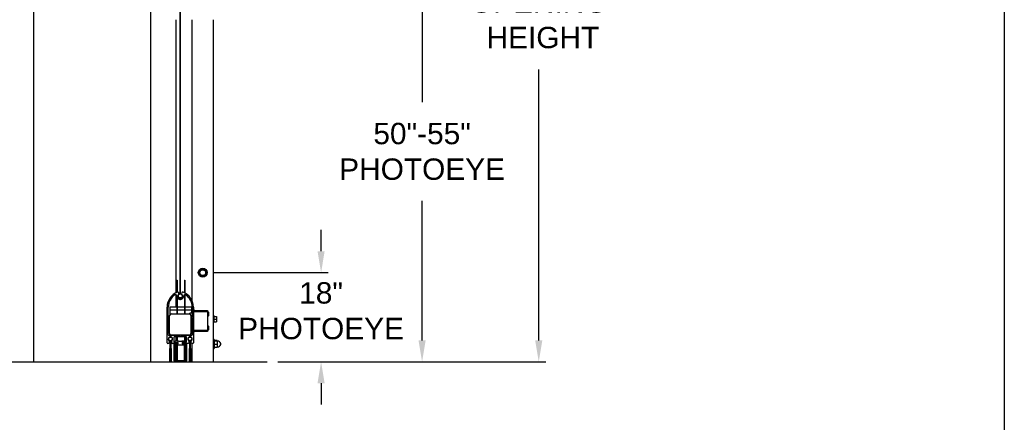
# Model space of a CAD drawing. Header units: inches. Extents: x 170 to 312, y 215 to 248.
# Tile 347 of 387: x 283.39 to 287.71, y 220.15 to 221.92. Entities that reach past the tile are written whole.
import ezdxf

# ---------------------------------------------------------------- set-up
doc = ezdxf.new("R2010")
doc.units = ezdxf.units.IN
doc.header["$LTSCALE"] = 0.25
doc.header["$MEASUREMENT"] = 0
doc.layers.add('ANNOTATIONS', color=1, linetype='Continuous')
doc.layers.add('STANDARD MOTOR RH', color=7, linetype='Continuous')
doc.styles.add('ARIAL', font='arial.ttf', dxfattribs={"height": 0.09375})
doc.dimstyles.new('STANDARD$0', dxfattribs={"dimtxt": 0.09375, "dimasz": 0.09375, "dimexe": 0.03125, "dimexo": 0.046875, "dimgap": 0.09, "dimtad": 0, "dimtih": 1, "dimtoh": 1, "dimdec": 4, "dimzin": 0, "dimdsep": 46, "dimtxsty": 'ARIAL', "dimcen": 0.09, "dimadec": 0, "dimazin": 0, "dimtfac": 1, "dimtdec": 4, "dimtofl": 0, "dimtmove": 0, "dimatfit": 1, "dimfxl": 1, "dimtolj": 1, "dimtzin": 0, "dimarcsym": 0})

# ---------------------------------------------------------------- blocks, each defined once
blk = doc.blocks.new('*D118')
at = {"layer": 'ANNOTATIONS', "color": 0, "lineweight": -2, "transparency": 16777216}
for p, q in [((284.7128, 220.9), (284.7128, 220.9938)), ((284.2403, 220.8063), (284.744, 220.8063)), ((284.5225, 220.4151), (284.744, 220.4151)), ((284.7128, 220.3214), (284.7128, 220.2276))]:
    blk.add_line(p, q, dxfattribs=at)
at = {"layer": 'ANNOTATIONS', "color": 0, "transparency": 16777216}
for points in [[(284.6972, 220.9), (284.7284, 220.9), (284.7128, 220.8063)], [(284.6972, 220.3214), (284.7284, 220.3214), (284.7128, 220.4151)]]:
    blk.add_solid(points, dxfattribs=at)
at = {"layer": 'defpoints', "color": 0, "transparency": 16777216}
for p in [(284.1934, 220.8063), (284.7128, 220.8063), (284.4756, 220.4151)]:
    blk.add_point(p, dxfattribs=at)
at = {"layer": 'ANNOTATIONS', "color": 0, "transparency": 16777216, "insert": (284.7128, 220.6387), "char_height": 0.09375, "attachment_point": 5, "style": 'ARIAL'}
blk.add_mtext('\\A1;18"\\PPHOTOEYE', dxfattribs=at)
blk = doc.blocks.new('*D119')
at = {"layer": 'ANNOTATIONS', "color": 0, "lineweight": -2, "transparency": 16777216}
for p, q in [((284.2403, 222.2456), (285.1874, 222.2456)), ((285.1562, 222.1518), (285.1562, 221.5545)), ((285.1562, 220.5089), (285.1562, 221.1208)), ((284.5225, 220.4151), (285.1874, 220.4151))]:
    blk.add_line(p, q, dxfattribs=at)
at = {"layer": 'ANNOTATIONS', "color": 0, "transparency": 16777216}
for points in [[(285.1406, 222.1518), (285.1718, 222.1518), (285.1562, 222.2456)], [(285.1406, 220.5089), (285.1718, 220.5089), (285.1562, 220.4151)]]:
    blk.add_solid(points, dxfattribs=at)
at = {"layer": 'defpoints', "color": 0, "transparency": 16777216}
for p in [(284.1934, 222.2456), (285.1562, 222.2456), (284.4756, 220.4151)]:
    blk.add_point(p, dxfattribs=at)
at = {"layer": 'ANNOTATIONS', "color": 0, "transparency": 16777216, "insert": (285.1562, 221.3377), "char_height": 0.09375, "attachment_point": 5, "style": 'ARIAL'}
blk.add_mtext('\\A1;50"-55"\\PPHOTOEYE', dxfattribs=at)
blk = doc.blocks.new('*D117')
at = {"layer": 'ANNOTATIONS', "color": 0, "lineweight": -2, "transparency": 16777216}
for p, q in [((284.0591, 223.4151), (285.6996, 223.4151)), ((285.6683, 223.3214), (285.6683, 222.1325)), ((285.6683, 220.5089), (285.6683, 221.6977)), ((284.5693, 220.4151), (285.6996, 220.4151))]:
    blk.add_line(p, q, dxfattribs=at)
at = {"layer": 'ANNOTATIONS', "color": 0, "transparency": 16777216}
for points in [[(285.6527, 223.3214), (285.684, 223.3214), (285.6683, 223.4151)], [(285.6527, 220.5089), (285.684, 220.5089), (285.6683, 220.4151)]]:
    blk.add_solid(points, dxfattribs=at)
at = {"layer": 'defpoints', "color": 0, "transparency": 16777216}
for p in [(284.0122, 223.4151), (285.6683, 223.4151), (284.5225, 220.4151)]:
    blk.add_point(p, dxfattribs=at)
at = {"layer": 'ANNOTATIONS', "color": 0, "transparency": 16777216, "insert": (285.6683, 221.9151), "char_height": 0.09375, "attachment_point": 5, "style": 'ARIAL'}
blk.add_mtext('\\A1;OPENING\\P HEIGHT', dxfattribs=at)

msp = doc.modelspace()

# ---------------------------------------------------------------- hatches: boundary and pattern name
at = {"layer": 'STANDARD MOTOR RH'}
h = msp.add_hatch(dxfattribs=at)
h.set_pattern_fill('ANSI37', color=256, style=0)
h.set_pattern_definition([(45, (278.11682, 211.81898), (-0.0883883, 0.0883883), []), (135, (278.11682, 211.81898), (-0.0883883, -0.0883883), [])])
edge = h.paths.add_edge_path(flags=0)
edge.add_line((284.13973, 220.47351), (284.13869, 220.47531))
edge.add_line((284.13869, 220.47531), (284.13869, 220.50656))
edge.add_arc((284.13743, 220.51571), 0.00923, 277.81645, 622.18355)
edge.add_line((284.13618, 220.50656), (284.13618, 220.47531))
edge.add_line((284.13618, 220.47531), (284.13513, 220.47351))
edge.add_arc((284.1362, 220.4729), 0.00123, 150, 180)
edge.add_line((284.13497, 220.4729), (284.13497, 220.39695))
edge.add_line((284.13497, 220.39695), (284.1362, 220.39695))
edge.add_line((284.1362, 220.39695), (284.1362, 220.4729))
edge.add_line((284.1362, 220.4729), (284.13724, 220.4747))
edge.add_arc((284.13618, 220.47531), 0.00123, 330, 360)
edge.add_line((284.13741, 220.47531), (284.13741, 220.50656))
edge.add_arc((284.13618, 220.50656), 0.00123, 0, 82.18355)
edge.add_arc((284.13743, 220.51571), 0.008, -82.18355, 262.18355, ccw=False)
edge.add_arc((284.13869, 220.50656), 0.00123, 97.81645, 180)
edge.add_line((284.13745, 220.50656), (284.13745, 220.47531))
edge.add_arc((284.13869, 220.47531), 0.00123, 180, 210)
edge.add_line((284.13762, 220.4747), (284.13866, 220.4729))
edge.add_line((284.13866, 220.4729), (284.13866, 220.39695))
edge.add_line((284.13866, 220.39695), (284.13989, 220.39695))
edge.add_line((284.13989, 220.39695), (284.13989, 220.4729))
edge.add_arc((284.13866, 220.4729), 0.00123, 0, 30)

# ---------------------------------------------------------------- linework, layer by layer
at = {"layer": 'defpoints'}
msp.add_lwpolyline([(287.7119, 214.75854), (268.24203, 214.75854), (268.24203, 227.49365), (287.7119, 227.49365)], close=True, dxfattribs=at)
at = {"layer": 'STANDARD MOTOR RH'}
for p, q in [((283.44969, 226.02602), (283.44969, 220.41511)), ((283.96532, 220.41511), (283.96532, 226.02602)), ((284.09333, 224.35386), (284.09333, 220.71315)), ((284.09579, 220.71315), (284.09579, 224.35386)), ((284.07469, 221.91511), (284.07469, 220.7169)), ((284.14657, 220.68274), (284.14657, 221.91511)), ((284.24032, 220.41511), (284.24032, 221.91511)), ((284.07949, 220.77389), (284.08137, 220.77389)), ((284.07949, 220.77389), (284.07949, 220.7191)), ((284.08137, 220.75827), (284.07949, 220.75827)), ((284.08137, 220.77389), (284.08137, 220.71984)), ((284.09308, 220.75027), (284.09308, 220.71337)), ((284.09333, 220.75027), (284.09308, 220.75027)), ((284.09603, 220.75027), (284.09579, 220.75027)), ((284.09603, 220.71337), (284.09603, 220.75027)), ((284.11274, 220.77389), (284.11462, 220.77389)), ((284.11274, 220.77389), (284.11274, 220.71772)), ((284.11462, 220.75827), (284.11274, 220.75827)), ((284.11462, 220.77389), (284.11462, 220.7168)), ((284.07469, 220.71006), (284.07469, 220.65671)), ((284.07949, 220.70087), (284.07949, 220.62546)), ((284.08137, 220.69623), (284.08137, 220.62546)), ((284.09333, 220.71324), (284.09579, 220.71324)), ((284.11274, 220.70957), (284.11274, 220.62546)), ((284.11462, 220.71008), (284.11462, 220.62546)), ((284.03693, 220.49858), (284.03693, 220.65553)), ((284.04193, 220.61224), (284.04193, 220.65553)), ((284.04818, 220.65671), (284.14593, 220.65671)), ((284.04818, 220.65671), (284.04818, 220.62039)), ((284.07943, 220.65671), (284.07943, 220.62546)), ((284.07949, 220.67233), (284.08137, 220.67233)), ((284.08143, 220.62546), (284.08143, 220.65671)), ((284.11268, 220.65671), (284.11268, 220.62546)), ((284.11274, 220.67233), (284.11462, 220.67233)), ((284.11468, 220.65671), (284.11468, 220.62546)), ((284.14593, 220.62852), (284.14593, 220.65671)), ((284.14657, 220.63327), (284.14657, 220.66435)), ((284.14718, 220.65553), (284.14718, 220.61224)), ((284.15218, 220.65553), (284.15218, 220.49858)), ((284.04193, 220.53358), (284.04193, 220.60724)), ((284.04768, 220.53952), (284.04768, 220.61764)), ((284.07949, 220.64108), (284.04818, 220.64108)), ((284.05549, 220.62546), (284.13362, 220.62546)), ((284.11274, 220.64108), (284.08137, 220.64108)), ((284.14593, 220.64108), (284.11462, 220.64108)), ((284.14718, 220.62852), (284.13656, 220.62852)), ((284.13656, 220.62852), (284.13656, 220.62488)), ((284.1411, 220.61989), (284.14718, 220.61989)), ((284.14143, 220.61764), (284.14143, 220.53952)), ((284.14718, 220.63327), (284.14593, 220.63327)), ((284.14593, 220.59108), (284.14593, 220.61989)), ((284.14593, 220.61764), (284.14718, 220.61764)), ((284.14657, 220.61433), (284.14593, 220.61338)), ((284.14657, 220.61163), (284.14657, 220.61764)), ((284.14657, 220.59108), (284.14657, 220.60785)), ((284.14718, 220.60724), (284.14718, 220.53358)), ((284.15673, 220.64083), (284.15218, 220.64083)), ((284.15218, 220.63995), (284.21468, 220.63995)), ((284.21468, 220.6337), (284.15218, 220.6337)), ((284.15673, 220.64083), (284.15673, 220.63995)), ((284.21468, 220.63995), (284.21468, 220.54768)), ((284.21739, 220.63264), (284.21468, 220.63264)), ((284.21468, 220.61577), (284.21739, 220.61577)), ((284.21739, 220.63264), (284.21739, 220.61577)), ((284.21815, 220.63225), (284.21815, 220.61616)), ((284.22065, 220.62271), (284.21988, 220.6228)), ((284.22005, 220.62362), (284.22065, 220.62358)), ((284.22065, 220.6257), (284.22054, 220.62569)), ((284.24219, 220.61761), (284.24032, 220.61761)), ((284.24219, 220.61761), (284.24219, 220.58761)), ((284.24219, 220.61408), (284.25407, 220.61408)), ((284.24219, 220.60261), (284.25407, 220.60261)), ((284.25407, 220.61408), (284.25407, 220.59114)), ((284.14468, 220.59702), (284.14143, 220.59702)), ((284.14718, 220.56774), (284.14143, 220.56774)), ((284.14143, 220.55912), (284.14718, 220.55912)), ((284.14468, 220.59702), (284.14468, 220.56774)), ((284.14718, 220.59108), (284.14468, 220.59108)), ((284.14468, 220.55912), (284.14468, 220.55764)), ((284.14593, 220.59184), (284.14657, 220.59089)), ((284.14593, 220.55912), (284.14593, 220.53171)), ((284.21739, 220.57187), (284.21468, 220.57187)), ((284.21739, 220.57187), (284.21739, 220.55499)), ((284.21815, 220.57147), (284.21815, 220.55538)), ((284.22065, 220.56193), (284.21988, 220.56203)), ((284.22005, 220.56284), (284.22065, 220.56281)), ((284.22065, 220.56493), (284.22054, 220.56491)), ((284.24032, 220.58761), (284.24219, 220.58761)), ((284.24219, 220.59114), (284.25407, 220.59114)), ((284.09206, 220.53046), (284.04506, 220.53046)), ((284.04818, 220.53171), (284.04818, 220.53677)), ((284.14593, 220.53171), (284.04818, 220.53171)), ((284.05682, 220.53171), (284.05682, 220.53046)), ((284.05682, 220.52399), (284.05682, 220.52337)), ((284.06643, 220.52233), (284.06643, 220.50296)), ((284.11956, 220.52546), (284.06956, 220.52546)), ((284.07469, 220.53171), (284.07469, 220.53046)), ((284.07469, 220.52546), (284.07469, 220.50733)), ((284.07949, 220.53046), (284.07949, 220.53171)), ((284.07949, 220.52546), (284.07949, 220.50733)), ((284.07949, 220.51608), (284.08137, 220.51608)), ((284.08137, 220.53046), (284.08137, 220.53171)), ((284.08137, 220.52546), (284.08137, 220.50733)), ((284.14406, 220.53046), (284.09706, 220.53046)), ((284.11274, 220.53046), (284.11274, 220.53171)), ((284.11274, 220.52546), (284.11274, 220.50733)), ((284.11274, 220.51608), (284.11462, 220.51608)), ((284.11462, 220.53046), (284.11462, 220.53171)), ((284.11462, 220.52546), (284.11462, 220.50733)), ((284.12268, 220.50296), (284.12268, 220.52233)), ((284.14143, 220.55764), (284.14468, 220.55764)), ((284.14143, 220.54733), (284.14593, 220.54733)), ((284.14593, 220.55514), (284.14718, 220.55514)), ((284.14657, 220.53172), (284.14657, 220.55514)), ((284.15218, 220.55393), (284.21468, 220.55393)), ((284.21468, 220.54768), (284.15218, 220.54768)), ((284.15218, 220.54758), (284.15673, 220.54758)), ((284.15673, 220.54768), (284.15673, 220.54758)), ((284.21468, 220.55499), (284.21739, 220.55499)), ((284.04293, 220.49546), (284.04006, 220.49546)), ((284.04606, 220.50626), (284.04606, 220.49858)), ((284.04922, 220.41511), (284.04922, 220.4729)), ((284.04938, 220.47351), (284.05043, 220.47531)), ((284.05043, 220.47531), (284.05043, 220.50656)), ((284.05045, 220.4729), (284.05149, 220.4747)), ((284.05045, 220.41511), (284.05045, 220.4729)), ((284.05291, 220.4729), (284.05045, 220.4729)), ((284.05166, 220.47531), (284.05166, 220.50656)), ((284.0517, 220.50656), (284.0517, 220.47531)), ((284.05187, 220.4747), (284.05291, 220.4729)), ((284.05291, 220.4729), (284.05291, 220.41511)), ((284.05294, 220.50656), (284.05294, 220.47531)), ((284.05294, 220.47531), (284.05398, 220.47351)), ((284.05414, 220.4729), (284.05414, 220.41511)), ((284.05731, 220.49858), (284.05731, 220.50626)), ((284.08299, 220.49546), (284.06043, 220.49546)), ((284.06737, 220.49421), (284.08581, 220.49421)), ((284.06737, 220.41983), (284.06737, 220.49421)), ((284.06956, 220.49983), (284.08581, 220.49983)), ((284.07112, 220.49014), (284.11831, 220.49014)), ((284.07112, 220.42358), (284.07112, 220.49014)), ((284.07268, 220.50733), (284.08581, 220.50733)), ((284.07268, 220.49983), (284.07268, 220.50733)), ((284.07469, 220.49546), (284.07469, 220.49421)), ((284.07469, 220.49014), (284.07469, 220.41984)), ((284.07949, 220.49546), (284.07949, 220.49421)), ((284.07949, 220.41983), (284.07949, 220.49014)), ((284.08137, 220.49546), (284.08137, 220.49421)), ((284.08137, 220.49014), (284.08137, 220.41983)), ((284.08456, 220.49827), (284.08456, 220.49702)), ((284.08581, 220.50733), (284.08706, 220.50546)), ((284.08581, 220.49421), (284.08581, 220.49983)), ((284.08706, 220.50546), (284.10206, 220.50546)), ((284.10206, 220.50546), (284.10331, 220.50733)), ((284.10331, 220.50733), (284.11643, 220.50733)), ((284.11956, 220.49983), (284.10331, 220.49983)), ((284.10331, 220.49983), (284.10331, 220.49421)), ((284.10331, 220.49421), (284.12206, 220.49421)), ((284.10456, 220.49702), (284.10456, 220.49827)), ((284.12868, 220.49546), (284.10612, 220.49546)), ((284.11274, 220.49546), (284.11274, 220.49421)), ((284.11274, 220.41983), (284.11274, 220.49014)), ((284.11462, 220.49546), (284.11462, 220.49421)), ((284.11462, 220.49014), (284.11462, 220.41983)), ((284.11643, 220.50733), (284.11643, 220.49983)), ((284.11831, 220.49014), (284.11831, 220.42358)), ((284.12206, 220.49421), (284.12206, 220.41983)), ((284.13181, 220.50626), (284.13181, 220.49858)), ((284.13497, 220.41511), (284.13497, 220.4729)), ((284.13513, 220.47351), (284.13618, 220.47531)), ((284.13618, 220.47531), (284.13618, 220.50656)), ((284.1362, 220.4729), (284.13724, 220.4747)), ((284.1362, 220.4729), (284.1362, 220.41511)), ((284.13866, 220.4729), (284.1362, 220.4729)), ((284.13741, 220.47531), (284.13741, 220.50656)), ((284.13745, 220.50656), (284.13745, 220.47531)), ((284.13762, 220.4747), (284.13866, 220.4729)), ((284.13866, 220.4729), (284.13866, 220.41511)), ((284.13869, 220.50656), (284.13869, 220.47531)), ((284.13869, 220.47531), (284.13973, 220.47351)), ((284.13989, 220.4729), (284.13989, 220.41511)), ((284.14306, 220.49858), (284.14306, 220.50626)), ((284.14906, 220.49546), (284.14618, 220.49546)), ((284.14657, 220.41511), (284.14657, 220.49546)), ((284.24338, 220.51277), (284.24032, 220.51277)), ((284.24032, 220.47371), (284.24338, 220.47371)), ((284.24338, 220.51277), (284.24338, 220.47371)), ((284.24342, 220.50705), (284.24338, 220.50691)), ((284.24395, 220.49097), (284.24338, 220.4983)), ((284.24338, 220.47957), (284.24342, 220.47942)), ((284.24352, 220.47943), (284.24395, 220.47857)), ((284.24372, 220.50771), (284.24395, 220.50876)), ((284.25656, 220.50876), (284.24395, 220.50876)), ((284.25656, 220.5079), (284.24395, 220.5079)), ((284.25656, 220.50564), (284.24395, 220.50564)), ((284.25656, 220.49097), (284.24395, 220.49097)), ((284.25656, 220.47857), (284.24395, 220.47857)), ((284.25656, 220.47772), (284.24395, 220.47772)), ((284.25656, 220.50876), (284.25679, 220.50771)), ((284.25677, 220.50564), (284.25656, 220.5079)), ((284.25656, 220.50564), (284.25713, 220.50677)), ((284.25656, 220.50564), (284.25713, 220.4983)), ((284.25713, 220.4983), (284.25656, 220.49097)), ((284.25656, 220.49097), (284.25713, 220.48477)), ((284.25713, 220.48477), (284.25656, 220.47857)), ((284.25656, 220.47857), (284.25713, 220.47971)), ((284.25665, 220.47853), (284.25656, 220.47772)), ((284.25713, 220.50691), (284.25709, 220.50705)), ((284.25709, 220.47942), (284.25713, 220.47957)), ((284.25713, 220.50677), (284.25713, 220.47957)), ((284.25759, 220.50605), (284.25713, 220.50605)), ((284.25713, 220.48043), (284.25759, 220.48043)), ((284.25759, 220.48043), (284.25759, 220.50605)), ((284.27239, 220.49103), (284.27239, 220.49545)), ((284.07949, 220.43014), (284.08137, 220.43014)), ((284.11274, 220.43014), (284.11462, 220.43014)), ((283.29665, 220.41511), (284.47558, 220.41511)), ((284.11831, 220.41608), (284.07112, 220.41608)), ((284.07469, 220.41608), (284.07469, 220.41511)), ((284.11456, 220.41983), (284.07487, 220.41983)), ((284.07949, 220.41452), (284.07949, 220.41608)), ((284.08137, 220.41452), (284.07949, 220.41452)), ((284.08137, 220.41608), (284.08137, 220.41452)), ((284.11274, 220.41452), (284.11274, 220.41608)), ((284.11462, 220.41452), (284.11274, 220.41452)), ((284.11462, 220.41608), (284.11462, 220.41452))]:
    msp.add_line(p, q, dxfattribs=at)
for centre, radius in [((284.19344, 220.80627), 0.01956), ((284.19344, 220.80627), 0.01608), ((284.19344, 220.80627), 0.0126), ((284.09456, 220.70426), 0.00898), ((284.05168, 220.51571), 0.008), ((284.13743, 220.51571), 0.008)]:
    msp.add_circle(centre, radius, dxfattribs=at)
for centre, radius, start, end in [((284.10568, 220.65553), 0.06875, 109.94857, 180), ((284.10568, 220.65553), 0.06375, 122.47572, 180), ((284.07414, 220.70509), 0.005, 357.65276, 122.47572), ((284.09456, 220.70426), 0.01544, 177.65276, 260.68029), ((284.08393, 220.71546), 0.005, 313.49246, 109.94857), ((284.09456, 220.70426), 0.01044, 133.49246, 46.50754), ((284.09456, 220.70426), 0.00923, 99.2069, 80.7931), ((284.09456, 220.6909), 0.00313, 216.8699, 323.1301), ((284.09456, 220.70426), 0.01544, 279.31971, 2.34724), ((284.10518, 220.71546), 0.005, 70.05143, 226.50754), ((284.08343, 220.65553), 0.06875, 0, 70.05143), ((284.11498, 220.70509), 0.005, 57.52428, 182.34724), ((284.08343, 220.65553), 0.06375, 0, 57.52428), ((284.04006, 220.60974), 0.00312, 306.8699, 53.1301), ((284.05549, 220.61764), 0.00781, 90, 180), ((284.13362, 220.61764), 0.00781, 0, 90), ((284.14906, 220.60974), 0.00313, 126.8699, 233.1301), ((284.15673, 220.63864), 0.00219, 36.80548, 90), ((284.21739, 220.63171), 0.000938, 35.6682, 90), ((284.21739, 220.61671), 0.000938, 270, 324.3318), ((284.20694, 220.62421), 0.0138, 12.33333, 35.6682), ((284.20694, 220.62421), 0.0138, 324.3318, 347.66667), ((284.209, 220.62466), 0.01169, 5.14261, 21.91996), ((284.21742, 220.62861), 0.00247, 350.46658, 9.53342), ((284.20842, 220.62372), 0.01228, 5.18813, 21.42041), ((284.21747, 220.62563), 0.00328, 316.57929, 345.87521), ((284.20548, 220.62239), 0.0144, 356.06251, 3.93749), ((284.21811, 220.62336), 0.00262, 311.65345, 345.69169), ((284.21809, 220.62302), 0.00262, 12.46606, 26.94386), ((284.20899, 220.62376), 0.0117, 347.66899, 354.8538), ((284.20864, 220.62466), 0.01206, 350.74628, 354.87748), ((284.21739, 220.57093), 0.000938, 35.6682, 90), ((284.20694, 220.56343), 0.0138, 12.33333, 35.6682), ((284.20694, 220.56343), 0.0138, 324.3318, 347.66667), ((284.209, 220.56388), 0.01169, 5.14261, 21.91996), ((284.21742, 220.56783), 0.00247, 350.46658, 9.53342), ((284.20842, 220.56294), 0.01228, 5.18813, 21.42041), ((284.21747, 220.56485), 0.00328, 316.57929, 345.87521), ((284.20548, 220.56161), 0.0144, 356.06251, 3.93749), ((284.21811, 220.56258), 0.00262, 311.65345, 345.69169), ((284.21809, 220.56224), 0.00262, 12.46606, 26.94386), ((284.20899, 220.56298), 0.0117, 347.66899, 354.8538), ((284.20864, 220.56388), 0.01206, 350.74628, 354.87748), ((284.04506, 220.53358), 0.00313, 180, 270), ((284.05168, 220.51571), 0.00975, 312.8133, 227.1867), ((284.05168, 220.51571), 0.00923, 277.81645, 262.18355), ((284.05549, 220.53952), 0.00781, 180, 270), ((284.06956, 220.52233), 0.00313, 90, 180), ((284.09456, 220.52858), 0.00313, 36.8699, 143.1301), ((284.11956, 220.52233), 0.00312, 0, 90), ((284.13743, 220.51571), 0.00975, 312.8133, 227.1867), ((284.13743, 220.51571), 0.00923, 277.81645, 262.18355), ((284.13362, 220.53952), 0.00781, 270, 0), ((284.14406, 220.53358), 0.00313, 270, 0), ((284.15673, 220.54977), 0.00219, 270, 287.33948), ((284.21739, 220.55593), 0.000938, 270, 324.3318), ((284.04006, 220.49858), 0.00313, 180, 270), ((284.04293, 220.49858), 0.00313, 270, 0), ((284.04293, 220.50626), 0.00313, 0, 47.1867), ((284.05045, 220.4729), 0.00123, 150, 180), ((284.05043, 220.50656), 0.00123, 0, 82.18355), ((284.05043, 220.47531), 0.00123, 330, 0), ((284.05294, 220.50656), 0.00123, 97.81645, 180), ((284.05294, 220.47531), 0.00123, 180, 210), ((284.05291, 220.4729), 0.00123, 0, 30), ((284.06043, 220.50626), 0.00313, 132.8133, 180), ((284.06043, 220.49858), 0.00313, 180, 270), ((284.06956, 220.50296), 0.00313, 180, 270), ((284.08299, 220.49827), 0.00156, 0, 90), ((284.08299, 220.49702), 0.00156, 270, 0), ((284.10612, 220.49827), 0.00156, 90, 180), ((284.10612, 220.49702), 0.00156, 180, 270), ((284.11956, 220.50296), 0.00313, 270, 0), ((284.12868, 220.49858), 0.00313, 270, 0), ((284.12868, 220.50626), 0.00313, 0, 47.1867), ((284.1362, 220.4729), 0.00123, 150, 180), ((284.13618, 220.50656), 0.00123, 0, 82.18355), ((284.13618, 220.47531), 0.00123, 330, 0), ((284.13869, 220.50656), 0.00123, 97.81645, 180), ((284.13869, 220.47531), 0.00123, 180, 210), ((284.13866, 220.4729), 0.00123, 0, 30), ((284.14618, 220.50626), 0.00313, 132.8133, 180), ((284.14618, 220.49858), 0.00313, 180, 270), ((284.14906, 220.49858), 0.00313, 270, 0), ((284.25759, 220.49043), 0.01563, 18.74934, 90), ((284.25759, 220.49605), 0.01563, 270, 341.25066), ((284.26588, 220.49324), 0.00688, 341.25066, 18.74934), ((284.07112, 220.41983), 0.00375, 180, 270), ((284.07487, 220.42358), 0.00375, 180, 270), ((284.11456, 220.42358), 0.00375, 270, 0), ((284.11831, 220.41983), 0.00375, 270, 0)]:
    msp.add_arc(centre, radius, start, end, dxfattribs=at)
for points, knots in [([(284.24395, 220.5079), (284.24387, 220.50781), (284.24361, 220.50753), (284.24354, 220.50725), (284.24349, 220.50705)], [0, 0, 0, 0, 0.3093839, 1, 1, 1, 1]), ([(284.24395, 220.47772), (284.24386, 220.47792), (284.24374, 220.47819), (284.2437, 220.47846), (284.24369, 220.47853)], [0, 0, 0, 0, 0.746866, 1, 1, 1, 1]), ([(284.25713, 220.50677), (284.25706, 220.50706), (284.25698, 220.50744), (284.25664, 220.50781), (284.25656, 220.5079)], [0, 0, 0, 0, 0.7680352, 1, 1, 1, 1]), ([(284.25682, 220.47853), (284.25681, 220.47846), (284.25677, 220.47819), (284.25665, 220.47792), (284.25656, 220.47772)], [0, 0, 0, 0, 0.2531415, 1, 1, 1, 1])]:
    msp.add_open_spline(points, degree=3, knots=knots, dxfattribs=at)

# ---------------------------------------------------------------- dimensions: what is measured, and where the dimension line sits
at = {"layer": 'ANNOTATIONS'}
dim = msp.add_linear_dim(base=(285.66833, 223.41511), p1=(284.52245, 220.41511), p2=(284.01219, 223.41511), angle=90, text='OPENING\\P HEIGHT', dimstyle='STANDARD$0', dxfattribs=at)
dim.commit()
dim.dimension.update_dxf_attribs({"geometry": '*D117', "text_midpoint": (285.66833, 221.91511)})
for base, p2, text, picture, middle in [((285.15619, 222.24559), (284.19344, 222.24559), '50"-55"\\PPHOTOEYE', '*D119', (285.15619, 221.33766)), ((284.71279, 220.80627), (284.19344, 220.80627), '18"\\PPHOTOEYE', '*D118', (284.71279, 220.63871))]:
    dim = msp.add_linear_dim(base=base, p1=(284.47558, 220.41511), p2=p2, angle=90, text=text, dimstyle='STANDARD$0', dxfattribs=at)
    dim.commit()
    dim.dimension.update_dxf_attribs({"geometry": picture, "text_midpoint": middle, "dimtype": 160})

doc.saveas('drawing.dxf')
